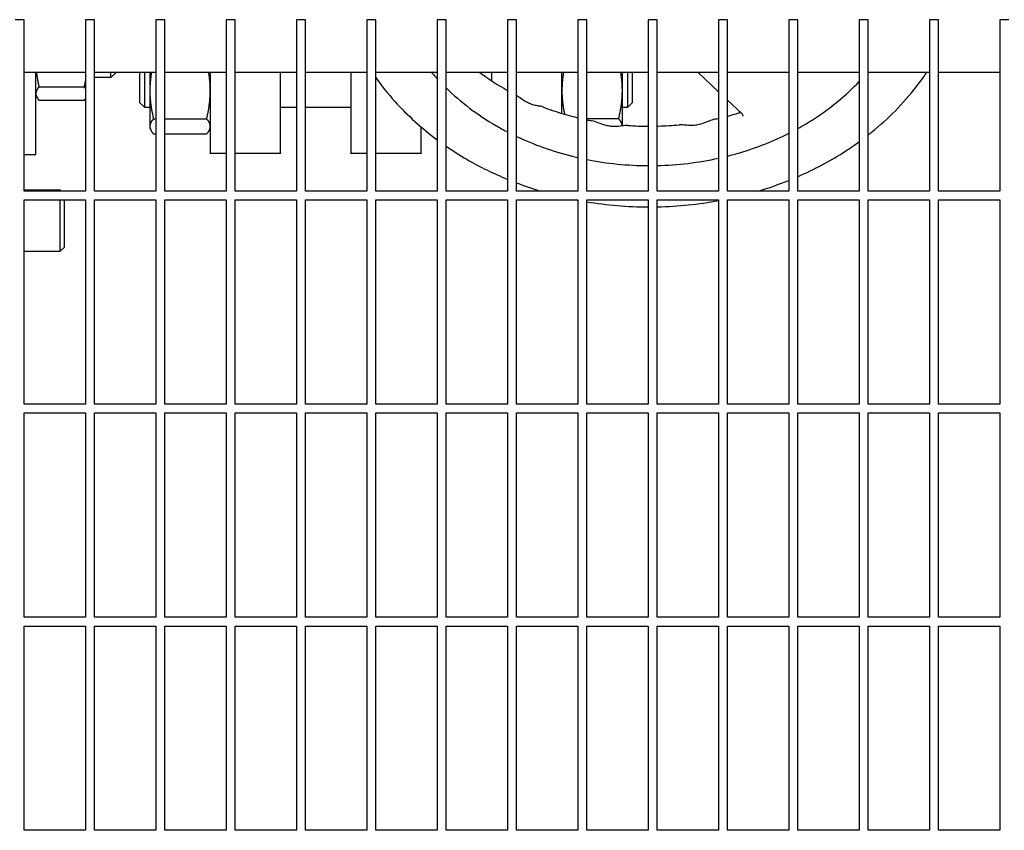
# Model space of a CAD drawing. Header units: inches. Extents: x 24 to 1128, y -58 to 748.
# Tile 675 of 679: x 745 to 759, y 657 to 668. Entities that reach past the tile are written whole.
import ezdxf

# ---------------------------------------------------------------- set-up
doc = ezdxf.new("R2010")
doc.units = ezdxf.units.IN
doc.header["$LTSCALE"] = 32
doc.header["$MEASUREMENT"] = 0
doc.layers.add('Visible (ANSI)', color=7, linetype='Continuous', lineweight=30)

msp = doc.modelspace()

# ---------------------------------------------------------------- linework, layer by layer
at = {"layer": 'Visible (ANSI)'}
for p, q in [((745.17313, 668.10978), (745.04813, 668.10978)), ((745.17313, 665.67228), (745.17313, 668.10978)), ((746.17313, 668.10978), (746.04813, 668.10978)), ((746.04813, 668.10978), (746.04813, 665.67228)), ((746.17313, 665.67228), (746.17313, 668.10978)), ((747.17313, 668.10978), (747.04813, 668.10978)), ((747.04813, 668.10978), (747.04813, 665.67228)), ((747.17313, 665.67228), (747.17313, 668.10978)), ((748.17313, 668.10978), (748.04813, 668.10978)), ((748.04813, 668.10978), (748.04813, 665.67228)), ((748.17313, 665.67228), (748.17313, 668.10978)), ((749.17313, 668.10978), (749.04813, 668.10978)), ((749.04813, 668.10978), (749.04813, 665.67228)), ((749.17313, 665.67228), (749.17313, 668.10978)), ((750.17313, 668.10978), (750.04813, 668.10978)), ((750.04813, 668.10978), (750.04813, 665.67228)), ((750.17313, 665.67228), (750.17313, 668.10978)), ((751.17313, 668.10978), (751.04813, 668.10978)), ((751.04813, 668.10978), (751.04813, 665.67228)), ((751.17313, 665.67228), (751.17313, 668.10978)), ((752.17313, 668.10978), (752.04813, 668.10978)), ((752.04813, 668.10978), (752.04813, 665.67228)), ((752.17313, 665.67228), (752.17313, 668.10978)), ((753.17313, 668.10978), (753.04813, 668.10978)), ((753.04813, 668.10978), (753.04813, 665.67228)), ((753.17313, 665.67228), (753.17313, 668.10978)), ((754.17313, 668.10978), (754.04813, 668.10978)), ((754.04813, 668.10978), (754.04813, 665.67228)), ((754.17313, 665.67228), (754.17313, 668.10978)), ((755.17313, 668.10978), (755.04813, 668.10978)), ((755.04813, 668.10978), (755.04813, 665.67228)), ((755.17313, 665.67228), (755.17313, 668.10978)), ((756.17313, 668.10978), (756.04813, 668.10978)), ((756.04813, 668.10978), (756.04813, 665.67228)), ((756.17313, 665.67228), (756.17313, 668.10978)), ((757.17313, 668.10978), (757.04813, 668.10978)), ((757.04813, 668.10978), (757.04813, 665.67228)), ((757.17313, 665.67228), (757.17313, 668.10978)), ((758.17313, 668.10978), (758.04813, 668.10978)), ((758.04813, 668.10978), (758.04813, 665.67228)), ((758.17313, 665.67228), (758.17313, 668.10978)), ((759.17313, 668.10978), (759.04813, 668.10978)), ((759.04813, 668.10978), (759.04813, 665.67228)), ((746.04813, 667.35978), (745.17313, 667.35978)), ((745.34063, 666.19228), (745.34063, 667.35978)), ((747.04813, 667.35978), (746.17313, 667.35978)), ((746.40813, 667.28629), (746.17313, 667.28629)), ((746.40813, 667.28629), (746.40813, 667.35978)), ((746.47063, 667.34879), (746.40813, 667.28629)), ((746.47063, 667.35978), (746.47063, 667.34879)), ((746.82063, 666.92902), (746.82063, 667.35978)), ((746.88313, 667.35978), (746.88313, 666.86652)), ((746.96163, 667.35978), (746.96163, 667.10043)), ((748.04813, 667.35978), (747.17313, 667.35978)), ((747.82063, 667.35978), (747.82063, 666.21192)), ((749.04813, 667.35978), (748.17313, 667.35978)), ((748.82063, 666.21192), (748.82063, 667.35978)), ((750.04813, 667.35978), (749.17313, 667.35978)), ((749.82063, 667.35978), (749.82063, 666.21192)), ((751.04813, 667.35978), (750.17313, 667.35978)), ((752.04813, 667.35978), (751.17313, 667.35978)), ((751.82063, 667.35978), (751.82063, 667.24139)), ((753.04813, 667.35978), (752.17313, 667.35978)), ((752.82063, 666.77635), (752.82063, 667.35978)), ((754.04813, 667.35978), (753.17313, 667.35978)), ((753.67963, 667.10043), (753.67963, 667.35978)), ((753.75813, 666.86652), (753.75813, 667.35978)), ((753.82063, 667.35978), (753.82063, 666.92902)), ((755.04813, 667.35978), (754.17313, 667.35978)), ((754.75634, 667.35978), (755.04813, 667.08481)), ((756.04813, 667.35978), (755.17313, 667.35978)), ((757.04813, 667.35978), (756.17313, 667.35978)), ((758.04813, 667.35978), (757.17313, 667.35978)), ((759.04813, 667.35978), (758.17313, 667.35978)), ((745.38572, 667.1538), (746.02955, 667.1538)), ((746.96163, 667.10043), (746.96163, 666.59202)), ((753.67963, 666.5995), (753.67963, 667.10043)), ((745.34063, 667.03629), (745.35137, 667.01327)), ((745.38572, 666.96317), (746.02955, 666.96317)), ((755.17313, 666.96701), (755.37641, 666.77545)), ((746.82063, 666.92902), (746.88313, 666.86652)), ((746.88313, 666.86652), (746.96163, 666.86652)), ((748.82063, 666.86652), (749.04813, 666.86652)), ((749.17313, 666.86652), (749.82063, 666.86652)), ((753.67963, 666.86652), (753.75813, 666.86652)), ((753.82063, 666.92902), (753.75813, 666.86652)), ((747.0135, 666.69946), (747.04813, 666.69946)), ((747.17313, 666.69946), (747.76877, 666.69946)), ((753.62777, 666.69946), (753.17313, 666.69946)), ((755.34063, 666.80917), (755.34063, 666.78555)), ((746.96163, 666.59202), (746.96163, 666.56752)), ((746.96163, 666.56752), (746.97346, 666.54216)), ((747.82063, 666.56752), (747.80881, 666.54216)), ((750.82063, 666.21192), (750.82063, 666.58124)), ((747.0135, 666.48458), (747.04813, 666.48458)), ((747.17313, 666.48458), (747.76877, 666.48458)), ((745.17313, 666.19228), (745.34063, 666.19228)), ((747.82063, 666.2078), (747.82063, 666.21192)), ((748.04813, 666.2078), (747.82063, 666.2078)), ((748.82063, 666.2078), (748.17313, 666.2078)), ((748.82063, 666.21192), (748.82063, 666.2078)), ((749.82063, 666.2078), (749.82063, 666.21192)), ((750.04813, 666.2078), (749.82063, 666.2078)), ((750.82063, 666.2078), (750.17313, 666.2078)), ((750.82063, 666.21192), (750.82063, 666.2078)), ((745.17313, 665.68978), (745.6881, 665.68978)), ((746.04813, 665.67228), (745.17313, 665.67228)), ((745.6881, 665.67228), (745.6881, 665.68978)), ((745.7056, 665.67228), (745.6881, 665.68978)), ((747.04813, 665.67228), (746.17313, 665.67228)), ((748.04813, 665.67228), (747.17313, 665.67228)), ((749.04813, 665.67228), (748.17313, 665.67228)), ((750.04813, 665.67228), (749.17313, 665.67228)), ((751.04813, 665.67228), (750.17313, 665.67228)), ((752.04813, 665.67228), (751.17313, 665.67228)), ((753.04813, 665.67228), (752.17313, 665.67228)), ((754.04813, 665.67228), (753.17313, 665.67228)), ((755.04813, 665.67228), (754.17313, 665.67228)), ((756.04813, 665.67228), (755.17313, 665.67228)), ((757.04813, 665.67228), (756.17313, 665.67228)), ((758.04813, 665.67228), (757.17313, 665.67228)), ((759.04813, 665.67228), (758.17313, 665.67228)), ((745.17313, 662.64103), (745.17313, 665.54728)), ((745.17313, 665.54728), (746.04813, 665.54728)), ((745.6881, 664.81478), (745.6881, 665.54728)), ((745.74365, 665.54728), (745.74365, 664.87034)), ((746.04813, 665.54728), (746.04813, 662.64103)), ((746.17313, 662.64103), (746.17313, 665.54728)), ((746.17313, 665.54728), (747.04813, 665.54728)), ((747.04813, 665.54728), (747.04813, 662.64103)), ((747.17313, 662.64103), (747.17313, 665.54728)), ((747.17313, 665.54728), (748.04813, 665.54728)), ((748.04813, 665.54728), (748.04813, 662.64103)), ((748.17313, 662.64103), (748.17313, 665.54728)), ((748.17313, 665.54728), (749.04813, 665.54728)), ((749.04813, 665.54728), (749.04813, 662.64103)), ((749.17313, 662.64103), (749.17313, 665.54728)), ((749.17313, 665.54728), (750.04813, 665.54728)), ((750.04813, 665.54728), (750.04813, 662.64103)), ((750.17313, 662.64103), (750.17313, 665.54728)), ((750.17313, 665.54728), (751.04813, 665.54728)), ((751.04813, 665.54728), (751.04813, 662.64103)), ((751.17313, 662.64103), (751.17313, 665.54728)), ((751.17313, 665.54728), (752.04813, 665.54728)), ((752.04813, 665.54728), (752.04813, 662.64103)), ((752.17313, 662.64103), (752.17313, 665.54728)), ((752.17313, 665.54728), (753.04813, 665.54728)), ((753.04813, 665.54728), (753.04813, 662.64103)), ((753.17313, 662.64103), (753.17313, 665.54728)), ((753.17313, 665.54728), (754.04813, 665.54728)), ((754.04813, 665.54728), (754.04813, 662.64103)), ((754.17313, 662.64103), (754.17313, 665.54728)), ((754.17313, 665.54728), (755.04813, 665.54728)), ((755.04813, 665.54728), (755.04813, 662.64103)), ((755.17313, 662.64103), (755.17313, 665.54728)), ((755.17313, 665.54728), (756.04813, 665.54728)), ((756.04813, 665.54728), (756.04813, 662.64103)), ((756.17313, 662.64103), (756.17313, 665.54728)), ((756.17313, 665.54728), (757.04813, 665.54728)), ((757.04813, 665.54728), (757.04813, 662.64103)), ((757.17313, 662.64103), (757.17313, 665.54728)), ((757.17313, 665.54728), (758.04813, 665.54728)), ((758.04813, 665.54728), (758.04813, 662.64103)), ((758.17313, 662.64103), (758.17313, 665.54728)), ((758.17313, 665.54728), (759.04813, 665.54728)), ((759.04813, 665.54728), (759.04813, 662.64103)), ((745.74365, 664.87034), (745.6881, 664.81478)), ((745.17313, 664.81478), (745.6881, 664.81478)), ((746.04813, 662.64103), (745.17313, 662.64103)), ((747.04813, 662.64103), (746.17313, 662.64103)), ((748.04813, 662.64103), (747.17313, 662.64103)), ((749.04813, 662.64103), (748.17313, 662.64103)), ((750.04813, 662.64103), (749.17313, 662.64103)), ((751.04813, 662.64103), (750.17313, 662.64103)), ((752.04813, 662.64103), (751.17313, 662.64103)), ((753.04813, 662.64103), (752.17313, 662.64103)), ((754.04813, 662.64103), (753.17313, 662.64103)), ((755.04813, 662.64103), (754.17313, 662.64103)), ((756.04813, 662.64103), (755.17313, 662.64103)), ((757.04813, 662.64103), (756.17313, 662.64103)), ((758.04813, 662.64103), (757.17313, 662.64103)), ((759.04813, 662.64103), (758.17313, 662.64103)), ((745.17313, 659.60978), (745.17313, 662.51603)), ((745.17313, 662.51603), (746.04813, 662.51603)), ((746.04813, 662.51603), (746.04813, 659.60978)), ((746.17313, 659.60978), (746.17313, 662.51603)), ((746.17313, 662.51603), (747.04813, 662.51603)), ((747.04813, 662.51603), (747.04813, 659.60978)), ((747.17313, 659.60978), (747.17313, 662.51603)), ((747.17313, 662.51603), (748.04813, 662.51603)), ((748.04813, 662.51603), (748.04813, 659.60978)), ((748.17313, 659.60978), (748.17313, 662.51603)), ((748.17313, 662.51603), (749.04813, 662.51603)), ((749.04813, 662.51603), (749.04813, 659.60978)), ((749.17313, 659.60978), (749.17313, 662.51603)), ((749.17313, 662.51603), (750.04813, 662.51603)), ((750.04813, 662.51603), (750.04813, 659.60978)), ((750.17313, 659.60978), (750.17313, 662.51603)), ((750.17313, 662.51603), (751.04813, 662.51603)), ((751.04813, 662.51603), (751.04813, 659.60978)), ((751.17313, 659.60978), (751.17313, 662.51603)), ((751.17313, 662.51603), (752.04813, 662.51603)), ((752.04813, 662.51603), (752.04813, 659.60978)), ((752.17313, 659.60978), (752.17313, 662.51603)), ((752.17313, 662.51603), (753.04813, 662.51603)), ((753.04813, 662.51603), (753.04813, 659.60978)), ((753.17313, 659.60978), (753.17313, 662.51603)), ((753.17313, 662.51603), (754.04813, 662.51603)), ((754.04813, 662.51603), (754.04813, 659.60978)), ((754.17313, 659.60978), (754.17313, 662.51603)), ((754.17313, 662.51603), (755.04813, 662.51603)), ((755.04813, 662.51603), (755.04813, 659.60978)), ((755.17313, 659.60978), (755.17313, 662.51603)), ((755.17313, 662.51603), (756.04813, 662.51603)), ((756.04813, 662.51603), (756.04813, 659.60978)), ((756.17313, 659.60978), (756.17313, 662.51603)), ((756.17313, 662.51603), (757.04813, 662.51603)), ((757.04813, 662.51603), (757.04813, 659.60978)), ((757.17313, 659.60978), (757.17313, 662.51603)), ((757.17313, 662.51603), (758.04813, 662.51603)), ((758.04813, 662.51603), (758.04813, 659.60978)), ((758.17313, 659.60978), (758.17313, 662.51603)), ((758.17313, 662.51603), (759.04813, 662.51603)), ((759.04813, 662.51603), (759.04813, 659.60978)), ((746.04813, 659.60978), (745.17313, 659.60978)), ((747.04813, 659.60978), (746.17313, 659.60978)), ((748.04813, 659.60978), (747.17313, 659.60978)), ((749.04813, 659.60978), (748.17313, 659.60978)), ((750.04813, 659.60978), (749.17313, 659.60978)), ((751.04813, 659.60978), (750.17313, 659.60978)), ((752.04813, 659.60978), (751.17313, 659.60978)), ((753.04813, 659.60978), (752.17313, 659.60978)), ((754.04813, 659.60978), (753.17313, 659.60978)), ((755.04813, 659.60978), (754.17313, 659.60978)), ((756.04813, 659.60978), (755.17313, 659.60978)), ((757.04813, 659.60978), (756.17313, 659.60978)), ((758.04813, 659.60978), (757.17313, 659.60978)), ((759.04813, 659.60978), (758.17313, 659.60978)), ((745.17313, 656.57853), (745.17313, 659.48478)), ((745.17313, 659.48478), (746.04813, 659.48478)), ((746.04813, 659.48478), (746.04813, 656.57853)), ((746.17313, 656.57853), (746.17313, 659.48478)), ((746.17313, 659.48478), (747.04813, 659.48478)), ((747.04813, 659.48478), (747.04813, 656.57853)), ((747.17313, 656.57853), (747.17313, 659.48478)), ((747.17313, 659.48478), (748.04813, 659.48478)), ((748.04813, 659.48478), (748.04813, 656.57853)), ((748.17313, 656.57853), (748.17313, 659.48478)), ((748.17313, 659.48478), (749.04813, 659.48478)), ((749.04813, 659.48478), (749.04813, 656.57853)), ((749.17313, 656.57853), (749.17313, 659.48478)), ((749.17313, 659.48478), (750.04813, 659.48478)), ((750.04813, 659.48478), (750.04813, 656.57853)), ((750.17313, 656.57853), (750.17313, 659.48478)), ((750.17313, 659.48478), (751.04813, 659.48478)), ((751.04813, 659.48478), (751.04813, 656.57853)), ((751.17313, 656.57853), (751.17313, 659.48478)), ((751.17313, 659.48478), (752.04813, 659.48478)), ((752.04813, 659.48478), (752.04813, 656.57853)), ((752.17313, 656.57853), (752.17313, 659.48478)), ((752.17313, 659.48478), (753.04813, 659.48478)), ((753.04813, 659.48478), (753.04813, 656.57853)), ((753.17313, 656.57853), (753.17313, 659.48478)), ((753.17313, 659.48478), (754.04813, 659.48478)), ((754.04813, 659.48478), (754.04813, 656.57853)), ((754.17313, 656.57853), (754.17313, 659.48478)), ((754.17313, 659.48478), (755.04813, 659.48478)), ((755.04813, 659.48478), (755.04813, 656.57853)), ((755.17313, 656.57853), (755.17313, 659.48478)), ((755.17313, 659.48478), (756.04813, 659.48478)), ((756.04813, 659.48478), (756.04813, 656.57853)), ((756.17313, 656.57853), (756.17313, 659.48478)), ((756.17313, 659.48478), (757.04813, 659.48478)), ((757.04813, 659.48478), (757.04813, 656.57853)), ((757.17313, 656.57853), (757.17313, 659.48478)), ((757.17313, 659.48478), (758.04813, 659.48478)), ((758.04813, 659.48478), (758.04813, 656.57853)), ((758.17313, 656.57853), (758.17313, 659.48478)), ((758.17313, 659.48478), (759.04813, 659.48478)), ((759.04813, 659.48478), (759.04813, 656.57853)), ((746.04813, 656.57853), (745.17313, 656.57853)), ((747.04813, 656.57853), (746.17313, 656.57853)), ((748.04813, 656.57853), (747.17313, 656.57853)), ((749.04813, 656.57853), (748.17313, 656.57853)), ((750.04813, 656.57853), (749.17313, 656.57853)), ((751.04813, 656.57853), (750.17313, 656.57853)), ((752.04813, 656.57853), (751.17313, 656.57853)), ((753.04813, 656.57853), (752.17313, 656.57853)), ((754.04813, 656.57853), (753.17313, 656.57853)), ((755.04813, 656.57853), (754.17313, 656.57853)), ((756.04813, 656.57853), (755.17313, 656.57853)), ((757.04813, 656.57853), (756.17313, 656.57853)), ((758.04813, 656.57853), (757.17313, 656.57853)), ((759.04813, 656.57853), (758.17313, 656.57853))]:
    msp.add_line(p, q, dxfattribs=at)
for points, weights in [([(745.34868, 667.35978), (745.35945, 667.26279), (745.38572, 667.1538)], [1.01856690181, 1.02176860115, 1]), ([(746.98425, 667.35978), (746.96163, 667.22588), (746.96163, 667.10043)], [1.01688917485, 1.02527262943, 1]), ([(747.82063, 667.10043), (747.82063, 667.22588), (747.79802, 667.35978)], [1, 1.02527262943, 1.01688917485]), ([(752.84325, 667.35978), (752.82063, 667.22588), (752.82063, 667.10043)], [1.01688917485, 1.02527262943, 1]), ([(753.67963, 667.10043), (753.67963, 667.22588), (753.65702, 667.35978)], [1, 1.02527262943, 1.01688917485]), ([(745.38572, 667.1538), (745.34063, 667.10272), (745.34063, 667.05849)], [1, 1.0379548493, 1]), ([(746.02955, 667.1538), (746.04014, 667.19774), (746.04813, 667.23924)], [1, 1.00866263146, 1.01337102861]), ([(746.04813, 667.13047), (746.04014, 667.14181), (746.02955, 667.1538)], [1.01337102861, 1.00866263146, 1]), ([(746.96163, 667.10043), (746.96163, 666.91434), (747.0135, 666.69946)], [1, 1.0379548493, 1]), ([(747.76877, 666.69946), (747.82063, 666.91434), (747.82063, 667.10043)], [1, 1.0379548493, 1]), ([(752.82063, 667.10043), (752.82063, 666.94165), (752.85762, 666.76535)], [1, 1.03220544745, 1.00975696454]), ([(753.62777, 666.69946), (753.67963, 666.91434), (753.67963, 667.10043)], [1, 1.0379548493, 1]), ([(745.34063, 667.05849), (745.34063, 667.01425), (745.38572, 666.96317)], [1, 1.0379548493, 1]), ([(746.02955, 666.96317), (746.04014, 666.97517), (746.04813, 666.9865)], [1, 1.00866263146, 1.01337102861]), ([(747.0135, 666.69946), (746.96163, 666.64189), (746.96163, 666.59202)], [1, 1.0379548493, 1]), ([(747.82063, 666.59202), (747.82063, 666.64189), (747.76877, 666.69946)], [1, 1.0379548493, 1]), ([(753.67936, 666.59946), (753.67602, 666.64589), (753.62777, 666.69946)], [1.00507466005, 1.03522053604, 1]), ([(746.96163, 666.59202), (746.96163, 666.54216), (747.0135, 666.48458)], [1, 1.0379548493, 1]), ([(747.76877, 666.48458), (747.82063, 666.54216), (747.82063, 666.59202)], [1, 1.0379548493, 1])]:
    msp.add_rational_spline(points, weights, degree=2, dxfattribs=at)
for points, knots in [([(750.17313, 667.28734), (750.25611, 667.16983), (750.34692, 667.05618), (750.62337, 666.74854), (750.8258, 666.56505), (751.04813, 666.40005)], [6.092243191, 6.092243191, 6.092243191, 6.092243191, 6.202225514, 6.202225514, 6.402305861, 6.402305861, 6.402305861, 6.402305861]), ([(750.96708, 667.35978), (750.98493, 667.3388), (751.00308, 667.318), (751.03034, 667.28759), (751.0392, 667.27782), (751.04813, 667.2681)], [6.1762357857, 6.1762357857, 6.1762357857, 6.1762357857, 6.2009008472, 6.2009008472, 6.2126469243, 6.2126469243, 6.2126469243, 6.2126469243]), ([(751.65316, 667.35978), (751.68623, 667.33486), (751.71995, 667.31042), (751.7926, 667.25979), (751.83168, 667.23372), (751.91134, 667.1829), (751.95191, 667.15816), (752.01137, 667.12351), (752.02968, 667.11305), (752.04813, 667.10272)], [0.111439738, 0.111439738, 0.111439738, 0.111439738, 0.150282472, 0.150282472, 0.193609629, 0.193609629, 0.236936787, 0.236936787, 0.256018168, 0.256018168, 0.256018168, 0.256018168]), ([(757.17313, 666.4687), (757.41911, 666.66152), (757.63866, 666.87761), (757.89052, 667.19234), (757.95125, 667.27512), (758.00797, 667.35978)], [7.905309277, 7.905309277, 7.905309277, 7.905309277, 8.132282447, 8.132282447, 8.210490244, 8.210490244, 8.210490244, 8.210490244]), ([(751.17313, 667.13925), (751.38032, 666.93693), (751.61866, 666.75692), (751.93527, 666.57267), (751.99123, 666.54192), (752.04813, 666.51243)], [6.265635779, 6.265635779, 6.265635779, 6.265635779, 6.520809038, 6.520809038, 6.574376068, 6.574376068, 6.574376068, 6.574376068]), ([(756.17313, 666.56056), (756.25313, 666.60469), (756.33111, 666.65135), (756.64511, 666.85482), (756.86101, 667.03315), (757.04813, 667.23058)], [7.734402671, 7.734402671, 7.734402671, 7.734402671, 7.811097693, 7.811097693, 8.052440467, 8.052440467, 8.052440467, 8.052440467]), ([(752.55048, 666.86854), (752.54128, 666.87205), (752.53443, 666.87379), (752.51864, 666.87747), (752.51145, 666.87853), (752.48221, 666.88287), (752.46235, 666.8852), (752.41791, 666.89541), (752.39627, 666.90188), (752.35444, 666.91848), (752.33459, 666.92786), (752.29421, 666.95001), (752.27376, 666.96269), (752.22966, 666.99202), (752.20603, 667.00893), (752.17842, 667.02764), (752.17578, 667.02942), (752.17313, 667.03119)], [4.5158892, 4.5158892, 4.5158892, 4.5158892, 4.57155678, 4.57155678, 4.66684678, 4.66684678, 4.97721501, 4.97721501, 5.23048357, 5.23048357, 5.44403251, 5.44403251, 5.65380509, 5.65380509, 5.88723053, 5.88723053, 5.91169881, 5.91169881, 5.91169881, 5.91169881]), ([(752.55048, 666.86854), (752.59466, 666.85169), (752.6393, 666.83556), (752.72945, 666.8048), (752.77496, 666.79016), (752.86676, 666.7624), (752.91304, 666.74929), (752.98903, 666.72917), (753.01852, 666.72171), (753.04813, 666.71455)], [0.419831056, 0.419831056, 0.419831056, 0.419831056, 0.461008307, 0.461008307, 0.502185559, 0.502185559, 0.543362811, 0.543362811, 0.569282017, 0.569282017, 0.569282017, 0.569282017]), ([(754.99644, 666.69458), (754.96341, 666.68734), (754.9384, 666.67664), (754.87804, 666.65212), (754.84403, 666.63805), (754.78602, 666.62008), (754.7628, 666.61436), (754.71807, 666.60666), (754.69654, 666.60448), (754.65336, 666.60289), (754.63179, 666.60365), (754.58668, 666.60731), (754.56426, 666.61068), (754.52549, 666.6148), (754.51038, 666.61685), (754.48622, 666.61452)], [4.65966842, 4.65966842, 4.65966842, 4.65966842, 4.90519312, 4.90519312, 5.23814092, 5.23814092, 5.46177372, 5.46177372, 5.67289078, 5.67289078, 5.89587491, 5.89587491, 6.16332646, 6.16332646, 6.32440743, 6.32440743, 6.32440743, 6.32440743]), ([(755.17313, 666.73735), (755.20825, 666.74666), (755.24316, 666.75641), (755.30519, 666.77461), (755.33239, 666.78289), (755.35944, 666.79145)], [1.1710013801, 1.1710013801, 1.1710013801, 1.1710013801, 1.2020132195, 1.2020132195, 1.2264334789, 1.2264334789, 1.2264334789, 1.2264334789]), ([(755.37641, 666.77545), (755.378, 666.77396), (755.37973, 666.77209), (755.38314, 666.76768), (755.38481, 666.76514), (755.38776, 666.75964), (755.38904, 666.75668), (755.391, 666.75079), (755.3917, 666.74786), (755.39255, 666.74247), (755.39271, 666.74002), (755.39271, 666.73796)], [0.745246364, 0.745246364, 0.745246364, 0.745246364, 0.800559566, 0.800559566, 0.855872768, 0.855872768, 0.91118597, 0.91118597, 0.966499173, 0.966499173, 1.021812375, 1.021812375, 1.021812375, 1.021812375]), ([(753.75748, 666.60516), (753.74142, 666.60629), (753.72941, 666.60538), (753.68496, 666.60116), (753.65818, 666.59554), (753.60217, 666.5899), (753.57612, 666.58875), (753.5275, 666.59084), (753.50501, 666.59335), (753.46037, 666.60154), (753.43822, 666.60713), (753.39218, 666.6213), (753.36855, 666.63006), (753.31358, 666.65111), (753.28444, 666.66436), (753.24327, 666.67227)], [4.64545178, 4.64545178, 4.64545178, 4.64545178, 4.7535288, 4.7535288, 5.08754751, 5.08754751, 5.34931815, 5.34931815, 5.56712793, 5.56712793, 5.7793789, 5.7793789, 6.01058944, 6.01058944, 6.31554529, 6.31554529, 6.31554529, 6.31554529]), ([(753.75748, 666.60516), (753.80597, 666.60175), (753.85454, 666.59915), (753.95146, 666.59557), (753.99979, 666.59458), (754.04813, 666.59439)], [0.7710465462, 0.7710465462, 0.7710465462, 0.7710465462, 0.8117073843, 0.8117073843, 0.8520831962, 0.8520831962, 0.8520831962, 0.8520831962]), ([(754.17313, 666.59567), (754.18048, 666.59584), (754.18783, 666.59604), (754.24382, 666.59769), (754.29243, 666.59993), (754.38947, 666.60602), (754.43791, 666.60987), (754.48622, 666.61452)], [0.8868891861, 0.8868891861, 0.8868891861, 0.8868891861, 0.8930290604, 0.8930290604, 0.9336898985, 0.9336898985, 0.9743507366, 0.9743507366, 0.9743507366, 0.9743507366]), ([(752.17313, 666.45037), (752.42273, 666.33181), (752.68864, 666.23695), (752.99196, 666.16107), (753.02, 666.15435), (753.04813, 666.14789)], [6.613145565, 6.613145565, 6.613145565, 6.613145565, 6.842778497, 6.842778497, 6.866079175, 6.866079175, 6.866079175, 6.866079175]), ([(755.17313, 666.16954), (755.2322, 666.1844), (755.29084, 666.20046), (755.59258, 666.28989), (755.82726, 666.38276), (756.04813, 666.4945)], [7.439139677, 7.439139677, 7.439139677, 7.439139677, 7.488420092, 7.488420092, 7.694959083, 7.694959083, 7.694959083, 7.694959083]), ([(751.17313, 666.31066), (751.26829, 666.24511), (751.36672, 666.18283), (751.65245, 666.01703), (751.84653, 665.92153), (752.04813, 665.83855)], [6.439203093, 6.439203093, 6.439203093, 6.439203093, 6.522163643, 6.522163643, 6.673076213, 6.673076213, 6.673076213, 6.673076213]), ([(756.17313, 665.87664), (756.4122, 665.98064), (756.63996, 666.10246), (756.91935, 666.2834), (756.98453, 666.32813), (757.04813, 666.37435)], [7.629790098, 7.629790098, 7.629790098, 7.629790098, 7.810813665, 7.810813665, 7.867525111, 7.867525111, 7.867525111, 7.867525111]), ([(754.17313, 665.44768), (754.17608, 665.44774), (754.17903, 665.4478), (754.47323, 665.45404), (754.76374, 665.4835), (755.04813, 665.53571)], [7.164154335, 7.164154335, 7.164154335, 7.164154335, 7.166132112, 7.166132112, 7.361352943, 7.361352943, 7.361352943, 7.361352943])]:
    msp.add_open_spline(points, degree=3, knots=knots, dxfattribs=at)
for points in [[(753.17313, 666.68636), (753.19645, 666.68148), (753.21983, 666.67678), (753.24327, 666.67227)], [(754.99644, 666.69458), (755.01371, 666.69837), (755.03094, 666.70226), (755.04813, 666.70626)], [(753.17313, 666.12109), (753.4594, 666.06398), (753.75368, 666.03449), (754.04813, 666.03337)], [(754.17313, 666.0346), (754.46842, 666.04149), (754.76272, 666.07693), (755.04813, 666.14001)], [(752.17313, 665.78906), (752.28563, 665.74626), (752.40027, 665.70729), (752.51664, 665.67228)], [(755.61463, 665.67228), (755.76219, 665.71668), (755.90696, 665.76743), (756.04813, 665.82429)], [(753.02209, 665.54728), (753.03077, 665.54558), (753.03945, 665.54391), (753.04813, 665.54225)], [(753.17313, 665.51998), (753.461, 665.47218), (753.75451, 665.44759), (754.04813, 665.44666)]]:
    msp.add_open_spline(points, degree=3, dxfattribs=at)

doc.saveas('drawing.dxf')
